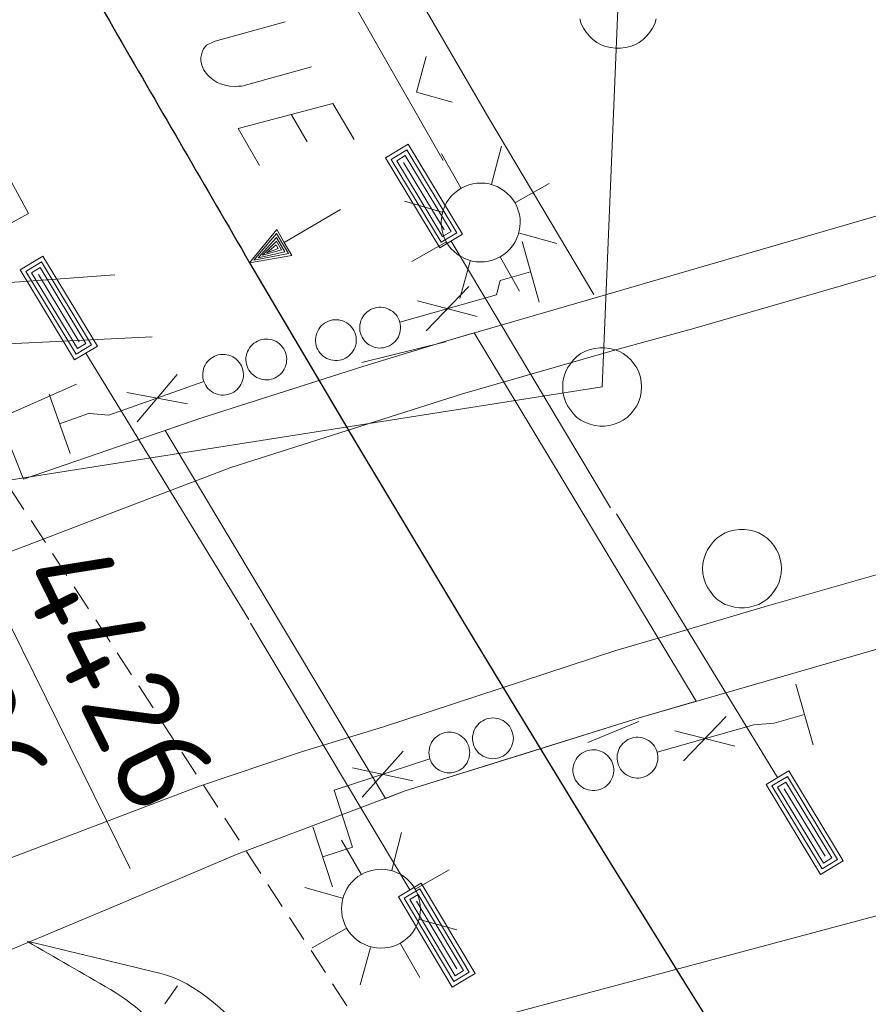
# Model space of a CAD drawing. Header units: metres. Extents: x 3425540 to 3446143, y 5432760 to 5444637.
# Tile 304 of 656: x 3440667 to 3440684, y 5438530 to 5438548. Entities that reach past the tile are written whole.
import ezdxf
from ezdxf.enums import TextEntityAlignment as Align

# ---------------------------------------------------------------- set-up
doc = ezdxf.new("R2010")
doc.units = ezdxf.units.M
doc.linetypes.add('DASHED', pattern=[0.75, 0.5, -0.25])
for name, color, linetype, lineweight in [('B_Bestand', 9, 'Continuous', 18), ('B_Böschung', 9, 'Continuous', 18), ('B_Flurgrenzen', 9, 'Continuous', 18), ('B_Gleisachse', 9, 'Continuous', 25), ('Bestand_Neu_Strecke 3443', 9, 'Continuous', 18)]:
    doc.layers.add(name, color=color, linetype=linetype, lineweight=lineweight)
doc.styles.get("Standard").update_dxf_attribs({"font": 'isocpeur.ttf'})

msp = doc.modelspace()

# ---------------------------------------------------------------- linework, layer by layer
at = {"layer": 'B_Bestand'}
for p, q in [((3440675.454, 5438545.703), (3440672.482, 5438550.915)), ((3440675.13, 5438547.685), (3440674.943, 5438547.003)), ((3440674.943, 5438547.003), (3440675.625, 5438546.816)), ((3440672.868, 5438546.061), (3440672.568, 5438546.574)), ((3440675.787, 5438545.185), (3440675.419, 5438545.832)), ((3440676.37, 5438545.258), (3440676.559, 5438545.977)), ((3440674.701, 5438545.669), (3440675.475, 5438544.39)), ((3440676.828, 5438544.907), (3440677.464, 5438545.269)), ((3440675.436, 5438544.727), (3440674.721, 5438544.932)), ((3440676.901, 5438544.324), (3440677.61, 5438544.129)), ((3440675.503, 5438544.154), (3440674.857, 5438543.786)), ((3440675.605, 5438544.174), (3440678.634, 5438539.106)), ((3440677.277, 5438543.014), (3440676.951, 5438544.169)), ((3440675.967, 5438543.793), (3440675.772, 5438543.084)), ((3440676.54, 5438543.86), (3440676.902, 5438543.224)), ((3440677.114, 5438543.591), (3440676.537, 5438543.429)), ((3440667.761, 5438543.541), (3440668.535, 5438542.262)), ((3440676.537, 5438543.428), (3440676.468, 5438543.155)), ((3440675.941, 5438543.314), (3440675.127, 5438542.47)), ((3440676.468, 5438543.155), (3440674.628, 5438542.636)), ((3440676.102, 5438542.745), (3440674.967, 5438543.039)), ((3440675.506, 5438542.273), (3440676.043, 5438542.429)), ((3440676.043, 5438542.429), (3440680.263, 5438535.431)), ((3440673.906, 5438541.87), (3440675.5, 5438542.263)), ((3440673.924, 5438541.79), (3440675.506, 5438542.273)), ((3440668.665, 5438542.046), (3440671.762, 5438536.988)), ((3440672.579, 5438541.361), (3440673.924, 5438541.79)), ((3440669.102, 5438540.867), (3440670.905, 5438541.506)), ((3440669.638, 5438540.744), (3440670.395, 5438541.638)), ((3440668.486, 5438541.455), (3440665.042, 5438539.936)), ((3440670.866, 5438540.814), (3440672.579, 5438541.361)), ((3440667.964, 5438541.268), (3440668.365, 5438540.137)), ((3440669.441, 5438541.301), (3440670.592, 5438541.082)), ((3440668.164, 5438540.702), (3440668.73, 5438540.903)), ((3440668.73, 5438540.902), (3440669.102, 5438540.867)), ((3440670.169, 5438540.574), (3440670.866, 5438540.814)), ((3440674.358, 5438533.587), (3440670.169, 5438540.574)), ((3440681.805, 5438533.982), (3440678.748, 5438538.994)), ((3440674.818, 5438531.848), (3440671.792, 5438536.917)), ((3440682.484, 5438534.603), (3440682.157, 5438535.758)), ((3440680.263, 5438535.431), (3440679.177, 5438535.117)), ((3440680.832, 5438535.145), (3440680.019, 5438534.301)), ((3440682.321, 5438535.18), (3440681.743, 5438535.017)), ((3440679.177, 5438535.117), (3440676.954, 5438534.422)), ((3440678.202, 5438534.649), (3440679.169, 5438535.05)), ((3440681.359, 5438534.987), (3440679.519, 5438534.466)), ((3440681.743, 5438535.017), (3440681.359, 5438534.987)), ((3440680.993, 5438534.577), (3440679.858, 5438534.869)), ((3440673.915, 5438533.608), (3440674.695, 5438534.483)), ((3440676.954, 5438534.422), (3440674.732, 5438533.728)), ((3440673.383, 5438533.745), (3440675.201, 5438534.337)), ((3440673.732, 5438534.169), (3440674.878, 5438533.921)), ((3440673.733, 5438532.663), (3440673.383, 5438533.744)), ((3440674.732, 5438533.728), (3440674.358, 5438533.587)), ((3440682.71, 5438532.487), (3440681.935, 5438533.766)), ((3440672.977, 5438533.048), (3440673.349, 5438531.907)), ((3440674.475, 5438532.221), (3440674.664, 5438532.94)), ((3440673.892, 5438532.148), (3440673.524, 5438532.795)), ((3440673.163, 5438532.478), (3440673.733, 5438532.663)), ((3440674.933, 5438531.87), (3440675.569, 5438532.232)), ((3440673.541, 5438531.69), (3440672.826, 5438531.895)), ((3440675.713, 5438530.347), (3440674.947, 5438531.632)), ((3440675.006, 5438531.287), (3440675.715, 5438531.092)), ((3440673.608, 5438531.117), (3440672.962, 5438530.749)), ((3440674.072, 5438530.756), (3440673.877, 5438530.047)), ((3440674.645, 5438530.823), (3440675.007, 5438530.187))]:
    msp.add_line(p, q, dxfattribs=at)
for points in [[(3440694.737, 5438547.873), (3440694.137, 5438555.554), (3440672.902, 5438552.392), (3440676.322, 5438546.511), (3440678.314, 5438543.163)], [(3440707.53, 5438550.438), (3440706.326, 5438550.082), (3440703.174, 5438549.18), (3440700.303, 5438548.349), (3440697.473, 5438547.542), (3440694.562, 5438546.682), (3440691.626, 5438545.826), (3440688.768, 5438545.003), (3440685.949, 5438544.185), (3440683.013, 5438543.327), (3440680.188, 5438542.511), (3440678.711, 5438542.1), (3440675.82, 5438541.27), (3440671.419, 5438539.876)], [(3440672.951, 5438547.488), (3440671.624, 5438547.121), (3440671.561, 5438547.117), (3440671.498, 5438547.112), (3440671.396, 5438547.118), (3440671.338, 5438547.134), (3440671.222, 5438547.164), (3440671.156, 5438547.191), (3440671.103, 5438547.226), (3440671.017, 5438547.29), (3440670.976, 5438547.332), (3440670.906, 5438547.422), (3440670.868, 5438547.515), (3440670.85, 5438547.602), (3440670.846, 5438547.666), (3440670.871, 5438547.762), (3440670.898, 5438547.828), (3440670.957, 5438547.895), (3440671.006, 5438547.924), (3440671.123, 5438547.976), (3440672.45, 5438548.343)], [(3440694.726, 5438547.857), (3440685.857, 5438545.28), (3440678.386, 5438543.11), (3440675.506, 5438542.273)], [(3440671.965, 5438545.614), (3440671.557, 5438546.311), (3440673.359, 5438546.792), (3440673.76, 5438546.108)], [(3440665.822, 5438543.74), (3440664.863, 5438545.494), (3440666.616, 5438546.454), (3440667.576, 5438544.7), (3440665.822, 5438543.74)], [(3440674.355, 5438545.755), (3440675.389, 5438544.044), (3440675.82, 5438544.305), (3440674.786, 5438546.015), (3440674.355, 5438545.755)], [(3440674.463, 5438545.728), (3440675.416, 5438544.152), (3440675.712, 5438544.331), (3440674.76, 5438545.907), (3440674.463, 5438545.728)], [(3440674.571, 5438545.701), (3440675.443, 5438544.26), (3440675.604, 5438544.358), (3440674.733, 5438545.799), (3440674.571, 5438545.701)], [(3440676.537, 5438543.876), (3440676.603, 5438543.918), (3440676.664, 5438543.967), (3440676.72, 5438544.022), (3440676.77, 5438544.083), (3440676.813, 5438544.149), (3440676.849, 5438544.218), (3440676.878, 5438544.291), (3440676.899, 5438544.367), (3440676.912, 5438544.445), (3440676.916, 5438544.523), (3440676.913, 5438544.601), (3440676.901, 5438544.679), (3440676.881, 5438544.755), (3440676.853, 5438544.829), (3440676.818, 5438544.899), (3440676.776, 5438544.965), (3440676.727, 5438545.026), (3440676.672, 5438545.082), (3440676.611, 5438545.132), (3440676.545, 5438545.175), (3440676.476, 5438545.211), (3440676.402, 5438545.24), (3440676.327, 5438545.26), (3440676.249, 5438545.273), (3440676.171, 5438545.278), (3440676.093, 5438545.274), (3440676.015, 5438545.263), (3440675.939, 5438545.243), (3440675.865, 5438545.215), (3440675.795, 5438545.18), (3440675.729, 5438545.138), (3440675.668, 5438545.088), (3440675.612, 5438545.033), (3440675.562, 5438544.973), (3440675.519, 5438544.907), (3440675.483, 5438544.837), (3440675.454, 5438544.764), (3440675.433, 5438544.689), (3440675.421, 5438544.611), (3440675.416, 5438544.533), (3440675.42, 5438544.454), (3440675.431, 5438544.377), (3440675.451, 5438544.301), (3440675.479, 5438544.227), (3440675.514, 5438544.157), (3440675.556, 5438544.091), (3440675.606, 5438544.03), (3440675.661, 5438543.974), (3440675.721, 5438543.924), (3440675.787, 5438543.881), (3440675.857, 5438543.845), (3440675.93, 5438543.816), (3440676.006, 5438543.795), (3440676.083, 5438543.782), (3440676.161, 5438543.778), (3440676.24, 5438543.782), (3440676.317, 5438543.793), (3440676.393, 5438543.813), (3440676.467, 5438543.841), (3440676.537, 5438543.876)], [(3440673.5, 5438544.773), (3440672.434, 5438544.149), (3440672.29, 5438544.393), (3440671.775, 5438543.763), (3440672.577, 5438543.904), (3440672.434, 5438544.149)], [(3440672.511, 5438543.939), (3440672.288, 5438544.319), (3440671.856, 5438543.811), (3440672.511, 5438543.939)], [(3440672.445, 5438543.973), (3440672.286, 5438544.245), (3440671.938, 5438543.858), (3440672.445, 5438543.973)], [(3440672.38, 5438544.008), (3440672.284, 5438544.171), (3440672.019, 5438543.906), (3440672.38, 5438544.008)], [(3440662.942, 5438544.033), (3440663.598, 5438543.121), (3440669.211, 5438543.536)], [(3440672.318, 5438544.035), (3440672.278, 5438544.103), (3440672.101, 5438543.954), (3440672.318, 5438544.035)], [(3440667.415, 5438543.626), (3440668.45, 5438541.916), (3440668.881, 5438542.177), (3440667.846, 5438543.887), (3440667.415, 5438543.626)], [(3440667.523, 5438543.6), (3440668.477, 5438542.024), (3440668.773, 5438542.203), (3440667.82, 5438543.779), (3440667.523, 5438543.6)], [(3440669.923, 5438542.353), (3440665.486, 5438542.139), (3440662.853, 5438542.159), (3440662.002, 5438543.57)], [(3440667.631, 5438543.573), (3440668.503, 5438542.132), (3440668.665, 5438542.23), (3440667.793, 5438543.671), (3440667.631, 5438543.573)], [(3440674.149, 5438542.903), (3440674.111, 5438542.89), (3440674.074, 5438542.874), (3440674.039, 5438542.853), (3440674.006, 5438542.828), (3440673.977, 5438542.801), (3440673.95, 5438542.771), (3440673.926, 5438542.737), (3440673.907, 5438542.702), (3440673.891, 5438542.665), (3440673.879, 5438542.626), (3440673.871, 5438542.586), (3440673.867, 5438542.546), (3440673.868, 5438542.505), (3440673.872, 5438542.465), (3440673.881, 5438542.425), (3440673.894, 5438542.387), (3440673.912, 5438542.35), (3440673.932, 5438542.315), (3440673.956, 5438542.283), (3440673.984, 5438542.253), (3440674.015, 5438542.226), (3440674.048, 5438542.203), (3440674.083, 5438542.183), (3440674.12, 5438542.167), (3440674.159, 5438542.155), (3440674.198, 5438542.147), (3440674.239, 5438542.143), (3440674.28, 5438542.144), (3440674.32, 5438542.149), (3440674.359, 5438542.158), (3440674.398, 5438542.171), (3440674.435, 5438542.188), (3440674.469, 5438542.208), (3440674.502, 5438542.233), (3440674.532, 5438542.26), (3440674.558, 5438542.291), (3440674.582, 5438542.324), (3440674.602, 5438542.359), (3440674.618, 5438542.396), (3440674.63, 5438542.435), (3440674.638, 5438542.475), (3440674.642, 5438542.515), (3440674.641, 5438542.556), (3440674.636, 5438542.596), (3440674.627, 5438542.636), (3440674.614, 5438542.674), (3440674.597, 5438542.711), (3440674.577, 5438542.746), (3440674.552, 5438542.778), (3440674.525, 5438542.808), (3440674.494, 5438542.835), (3440674.461, 5438542.858), (3440674.426, 5438542.878), (3440674.388, 5438542.894), (3440674.35, 5438542.906), (3440674.31, 5438542.914), (3440674.269, 5438542.918), (3440674.229, 5438542.917), (3440674.189, 5438542.912), (3440674.149, 5438542.903)], [(3440673.31, 5438542.667), (3440673.272, 5438542.654), (3440673.235, 5438542.637), (3440673.2, 5438542.616), (3440673.167, 5438542.592), (3440673.137, 5438542.564), (3440673.111, 5438542.534), (3440673.087, 5438542.501), (3440673.068, 5438542.465), (3440673.052, 5438542.428), (3440673.039, 5438542.389), (3440673.032, 5438542.349), (3440673.028, 5438542.309), (3440673.029, 5438542.269), (3440673.033, 5438542.228), (3440673.042, 5438542.188), (3440673.055, 5438542.15), (3440673.072, 5438542.113), (3440673.093, 5438542.078), (3440673.117, 5438542.046), (3440673.145, 5438542.016), (3440673.175, 5438541.989), (3440673.209, 5438541.966), (3440673.244, 5438541.946), (3440673.281, 5438541.93), (3440673.32, 5438541.918), (3440673.359, 5438541.91), (3440673.4, 5438541.907), (3440673.441, 5438541.907), (3440673.481, 5438541.912), (3440673.52, 5438541.921), (3440673.559, 5438541.934), (3440673.595, 5438541.951), (3440673.631, 5438541.972), (3440673.663, 5438541.996), (3440673.693, 5438542.024), (3440673.719, 5438542.054), (3440673.743, 5438542.087), (3440673.763, 5438542.122), (3440673.779, 5438542.16), (3440673.791, 5438542.199), (3440673.799, 5438542.238), (3440673.802, 5438542.279), (3440673.802, 5438542.319), (3440673.797, 5438542.359), (3440673.788, 5438542.399), (3440673.775, 5438542.438), (3440673.758, 5438542.474), (3440673.737, 5438542.509), (3440673.713, 5438542.542), (3440673.686, 5438542.571), (3440673.655, 5438542.598), (3440673.622, 5438542.622), (3440673.586, 5438542.641), (3440673.549, 5438542.657), (3440673.511, 5438542.669), (3440673.471, 5438542.677), (3440673.431, 5438542.681), (3440673.39, 5438542.68), (3440673.349, 5438542.676), (3440673.31, 5438542.667)], [(3440672.222, 5438541.561), (3440672.259, 5438541.577), (3440672.295, 5438541.596), (3440672.328, 5438541.619), (3440672.359, 5438541.645), (3440672.387, 5438541.675), (3440672.411, 5438541.707), (3440672.433, 5438541.741), (3440672.45, 5438541.778), (3440672.464, 5438541.816), (3440672.473, 5438541.856), (3440672.478, 5438541.896), (3440672.48, 5438541.937), (3440672.476, 5438541.977), (3440672.469, 5438542.017), (3440672.458, 5438542.056), (3440672.442, 5438542.093), (3440672.422, 5438542.129), (3440672.4, 5438542.162), (3440672.373, 5438542.193), (3440672.344, 5438542.221), (3440672.312, 5438542.246), (3440672.277, 5438542.267), (3440672.24, 5438542.284), (3440672.202, 5438542.298), (3440672.163, 5438542.307), (3440672.123, 5438542.313), (3440672.082, 5438542.314), (3440672.042, 5438542.31), (3440672.002, 5438542.303), (3440671.963, 5438542.292), (3440671.926, 5438542.276), (3440671.89, 5438542.257), (3440671.856, 5438542.234), (3440671.825, 5438542.207), (3440671.798, 5438542.178), (3440671.773, 5438542.146), (3440671.752, 5438542.111), (3440671.734, 5438542.075), (3440671.721, 5438542.037), (3440671.711, 5438541.997), (3440671.706, 5438541.957), (3440671.705, 5438541.916), (3440671.708, 5438541.876), (3440671.715, 5438541.836), (3440671.727, 5438541.797), (3440671.742, 5438541.759), (3440671.762, 5438541.724), (3440671.785, 5438541.69), (3440671.811, 5438541.66), (3440671.84, 5438541.632), (3440671.873, 5438541.607), (3440671.907, 5438541.586), (3440671.944, 5438541.568), (3440671.982, 5438541.555), (3440672.022, 5438541.545), (3440672.062, 5438541.54), (3440672.102, 5438541.539), (3440672.143, 5438541.542), (3440672.183, 5438541.55), (3440672.222, 5438541.561)], [(3440671.4, 5438541.27), (3440671.437, 5438541.286), (3440671.473, 5438541.305), (3440671.506, 5438541.328), (3440671.537, 5438541.354), (3440671.565, 5438541.384), (3440671.59, 5438541.416), (3440671.611, 5438541.45), (3440671.628, 5438541.487), (3440671.642, 5438541.525), (3440671.651, 5438541.565), (3440671.657, 5438541.605), (3440671.658, 5438541.646), (3440671.654, 5438541.686), (3440671.647, 5438541.726), (3440671.636, 5438541.765), (3440671.62, 5438541.802), (3440671.601, 5438541.838), (3440671.578, 5438541.871), (3440671.552, 5438541.902), (3440671.522, 5438541.93), (3440671.49, 5438541.955), (3440671.455, 5438541.976), (3440671.419, 5438541.993), (3440671.38, 5438542.007), (3440671.341, 5438542.016), (3440671.301, 5438542.022), (3440671.26, 5438542.023), (3440671.22, 5438542.019), (3440671.18, 5438542.012), (3440671.141, 5438542), (3440671.104, 5438541.985), (3440671.068, 5438541.966), (3440671.035, 5438541.943), (3440671.003, 5438541.916), (3440670.976, 5438541.887), (3440670.951, 5438541.855), (3440670.93, 5438541.82), (3440670.912, 5438541.784), (3440670.899, 5438541.746), (3440670.889, 5438541.706), (3440670.884, 5438541.666), (3440670.883, 5438541.625), (3440670.886, 5438541.585), (3440670.893, 5438541.545), (3440670.905, 5438541.506), (3440670.921, 5438541.468), (3440670.94, 5438541.433), (3440670.963, 5438541.399), (3440670.989, 5438541.369), (3440671.018, 5438541.341), (3440671.051, 5438541.316), (3440671.086, 5438541.295), (3440671.122, 5438541.277), (3440671.16, 5438541.264), (3440671.2, 5438541.254), (3440671.24, 5438541.249), (3440671.281, 5438541.248), (3440671.321, 5438541.251), (3440671.361, 5438541.259), (3440671.4, 5438541.27)], [(3440673.924, 5438541.79), (3440670.866, 5438540.814), (3440667.475, 5438539.649), (3440667.082, 5438540.637), (3440664.238, 5438539.522), (3440657.966, 5438537.033)], [(3440679.177, 5438535.117), (3440689.685, 5438538.151), (3440697.734, 5438540.398)], [(3440671.419, 5438539.876), (3440669.34, 5438539.08), (3440667.47, 5438538.368), (3440663.894, 5438537.03), (3440660.322, 5438535.727), (3440657.031, 5438534.479), (3440653.787, 5438533.266), (3440650.585, 5438532.074), (3440646.903, 5438530.681), (3440643.595, 5438529.44), (3440640.313, 5438528.17), (3440637.003, 5438526.859), (3440633.795, 5438525.527), (3440630.501, 5438524.132), (3440627.3, 5438522.784), (3440623.769, 5438521.289), (3440620.921, 5438520.077), (3440617.543, 5438518.651), (3440614.634, 5438517.435), (3440612.57, 5438516.57)], [(3440674.317, 5438534.949), (3440678.737, 5438536.397), (3440679.674, 5438536.672), (3440681.596, 5438537.236), (3440684.479, 5438538.063)], [(3440647.447, 5438525.004), (3440648.882, 5438525.526), (3440652.738, 5438526.974), (3440655.904, 5438528.174), (3440658.973, 5438529.324), (3440662.386, 5438530.634), (3440665.799, 5438531.914), (3440670.824, 5438533.816), (3440672.758, 5438534.47), (3440674.317, 5438534.949)], [(3440655.942, 5438525.989), (3440663.808, 5438529.279), (3440669.318, 5438531.584), (3440671.538, 5438532.526), (3440674.732, 5438533.728), (3440679.177, 5438535.117)], [(3440676.519, 5438534.359), (3440676.557, 5438534.374), (3440676.593, 5438534.392), (3440676.627, 5438534.414), (3440676.659, 5438534.44), (3440676.687, 5438534.469), (3440676.713, 5438534.5), (3440676.735, 5438534.534), (3440676.753, 5438534.57), (3440676.767, 5438534.608), (3440676.778, 5438534.648), (3440676.784, 5438534.688), (3440676.787, 5438534.728), (3440676.784, 5438534.768), (3440676.778, 5438534.809), (3440676.767, 5438534.848), (3440676.753, 5438534.886), (3440676.734, 5438534.922), (3440676.712, 5438534.956), (3440676.686, 5438534.987), (3440676.658, 5438535.016), (3440676.626, 5438535.041), (3440676.592, 5438535.064), (3440676.556, 5438535.082), (3440676.518, 5438535.096), (3440676.479, 5438535.107), (3440676.439, 5438535.113), (3440676.398, 5438535.115), (3440676.358, 5438535.113), (3440676.318, 5438535.107), (3440676.279, 5438535.096), (3440676.241, 5438535.081), (3440676.205, 5438535.063), (3440676.171, 5438535.041), (3440676.139, 5438535.015), (3440676.111, 5438534.987), (3440676.085, 5438534.955), (3440676.063, 5438534.921), (3440676.045, 5438534.885), (3440676.03, 5438534.847), (3440676.02, 5438534.808), (3440676.013, 5438534.768), (3440676.011, 5438534.727), (3440676.013, 5438534.687), (3440676.02, 5438534.647), (3440676.03, 5438534.607), (3440676.045, 5438534.57), (3440676.063, 5438534.534), (3440676.085, 5438534.5), (3440676.111, 5438534.468), (3440676.14, 5438534.44), (3440676.172, 5438534.414), (3440676.206, 5438534.392), (3440676.242, 5438534.374), (3440676.28, 5438534.359), (3440676.319, 5438534.349), (3440676.359, 5438534.342), (3440676.399, 5438534.34), (3440676.44, 5438534.342), (3440676.48, 5438534.349), (3440676.519, 5438534.359)], [(3440675.69, 5438534.089), (3440675.728, 5438534.104), (3440675.764, 5438534.122), (3440675.798, 5438534.144), (3440675.83, 5438534.17), (3440675.858, 5438534.199), (3440675.884, 5438534.23), (3440675.906, 5438534.264), (3440675.924, 5438534.3), (3440675.938, 5438534.338), (3440675.949, 5438534.378), (3440675.956, 5438534.418), (3440675.958, 5438534.458), (3440675.955, 5438534.498), (3440675.949, 5438534.538), (3440675.938, 5438534.578), (3440675.924, 5438534.616), (3440675.905, 5438534.652), (3440675.883, 5438534.686), (3440675.858, 5438534.717), (3440675.829, 5438534.746), (3440675.797, 5438534.771), (3440675.763, 5438534.794), (3440675.727, 5438534.812), (3440675.689, 5438534.826), (3440675.65, 5438534.837), (3440675.61, 5438534.843), (3440675.569, 5438534.845), (3440675.529, 5438534.843), (3440675.489, 5438534.836), (3440675.45, 5438534.826), (3440675.412, 5438534.811), (3440675.376, 5438534.793), (3440675.342, 5438534.771), (3440675.31, 5438534.745), (3440675.282, 5438534.717), (3440675.256, 5438534.685), (3440675.234, 5438534.651), (3440675.216, 5438534.615), (3440675.201, 5438534.577), (3440675.191, 5438534.538), (3440675.184, 5438534.498), (3440675.182, 5438534.457), (3440675.184, 5438534.417), (3440675.191, 5438534.377), (3440675.202, 5438534.337), (3440675.216, 5438534.3), (3440675.234, 5438534.263), (3440675.257, 5438534.23), (3440675.282, 5438534.198), (3440675.311, 5438534.17), (3440675.343, 5438534.144), (3440675.377, 5438534.122), (3440675.413, 5438534.103), (3440675.451, 5438534.089), (3440675.49, 5438534.079), (3440675.53, 5438534.072), (3440675.57, 5438534.07), (3440675.611, 5438534.072), (3440675.651, 5438534.079), (3440675.69, 5438534.089)], [(3440679.04, 5438534.733), (3440679.002, 5438534.72), (3440678.965, 5438534.703), (3440678.93, 5438534.683), (3440678.897, 5438534.658), (3440678.868, 5438534.631), (3440678.841, 5438534.6), (3440678.817, 5438534.567), (3440678.798, 5438534.532), (3440678.782, 5438534.494), (3440678.77, 5438534.455), (3440678.762, 5438534.416), (3440678.758, 5438534.375), (3440678.759, 5438534.335), (3440678.763, 5438534.295), (3440678.772, 5438534.255), (3440678.786, 5438534.216), (3440678.803, 5438534.18), (3440678.823, 5438534.145), (3440678.847, 5438534.112), (3440678.875, 5438534.083), (3440678.906, 5438534.056), (3440678.939, 5438534.032), (3440678.974, 5438534.013), (3440679.012, 5438533.997), (3440679.05, 5438533.985), (3440679.09, 5438533.977), (3440679.131, 5438533.973), (3440679.171, 5438533.974), (3440679.211, 5438533.979), (3440679.251, 5438533.988), (3440679.289, 5438534.001), (3440679.326, 5438534.018), (3440679.361, 5438534.038), (3440679.394, 5438534.063), (3440679.423, 5438534.09), (3440679.45, 5438534.121), (3440679.473, 5438534.154), (3440679.493, 5438534.189), (3440679.509, 5438534.227), (3440679.521, 5438534.266), (3440679.529, 5438534.305), (3440679.533, 5438534.346), (3440679.532, 5438534.386), (3440679.527, 5438534.426), (3440679.518, 5438534.466), (3440679.505, 5438534.505), (3440679.488, 5438534.541), (3440679.468, 5438534.576), (3440679.443, 5438534.609), (3440679.416, 5438534.638), (3440679.385, 5438534.665), (3440679.352, 5438534.689), (3440679.316, 5438534.708), (3440679.279, 5438534.724), (3440679.241, 5438534.736), (3440679.201, 5438534.744), (3440679.16, 5438534.748), (3440679.12, 5438534.747), (3440679.079, 5438534.742), (3440679.04, 5438534.733)], [(3440678.201, 5438534.496), (3440678.163, 5438534.483), (3440678.126, 5438534.466), (3440678.091, 5438534.445), (3440678.058, 5438534.421), (3440678.029, 5438534.393), (3440678.002, 5438534.363), (3440677.979, 5438534.33), (3440677.959, 5438534.294), (3440677.943, 5438534.257), (3440677.931, 5438534.218), (3440677.923, 5438534.178), (3440677.919, 5438534.138), (3440677.92, 5438534.098), (3440677.925, 5438534.057), (3440677.934, 5438534.017), (3440677.947, 5438533.979), (3440677.964, 5438533.942), (3440677.984, 5438533.908), (3440678.009, 5438533.875), (3440678.036, 5438533.845), (3440678.067, 5438533.819), (3440678.1, 5438533.795), (3440678.135, 5438533.775), (3440678.173, 5438533.759), (3440678.211, 5438533.748), (3440678.251, 5438533.74), (3440678.292, 5438533.736), (3440678.332, 5438533.737), (3440678.372, 5438533.741), (3440678.412, 5438533.75), (3440678.45, 5438533.763), (3440678.487, 5438533.78), (3440678.522, 5438533.801), (3440678.555, 5438533.825), (3440678.584, 5438533.853), (3440678.611, 5438533.883), (3440678.634, 5438533.917), (3440678.654, 5438533.952), (3440678.67, 5438533.989), (3440678.682, 5438534.028), (3440678.69, 5438534.068), (3440678.694, 5438534.108), (3440678.693, 5438534.149), (3440678.688, 5438534.189), (3440678.679, 5438534.229), (3440678.666, 5438534.267), (3440678.649, 5438534.304), (3440678.629, 5438534.339), (3440678.604, 5438534.371), (3440678.577, 5438534.401), (3440678.546, 5438534.428), (3440678.513, 5438534.451), (3440678.477, 5438534.471), (3440678.44, 5438534.487), (3440678.402, 5438534.499), (3440678.362, 5438534.507), (3440678.322, 5438534.51), (3440678.281, 5438534.51), (3440678.24, 5438534.505), (3440678.201, 5438534.496)], [(3440683.056, 5438532.402), (3440682.02, 5438534.112), (3440681.59, 5438533.851), (3440682.625, 5438532.141), (3440683.056, 5438532.402)], [(3440682.948, 5438532.429), (3440681.994, 5438534.004), (3440681.698, 5438533.825), (3440682.652, 5438532.25), (3440682.948, 5438532.429)], [(3440682.84, 5438532.456), (3440681.967, 5438533.896), (3440681.806, 5438533.798), (3440682.678, 5438532.358), (3440682.84, 5438532.456)], [(3440674.642, 5438530.839), (3440674.708, 5438530.881), (3440674.769, 5438530.93), (3440674.825, 5438530.985), (3440674.875, 5438531.046), (3440674.918, 5438531.112), (3440674.954, 5438531.181), (3440674.983, 5438531.254), (3440675.004, 5438531.33), (3440675.017, 5438531.408), (3440675.021, 5438531.486), (3440675.018, 5438531.564), (3440675.006, 5438531.642), (3440674.986, 5438531.718), (3440674.958, 5438531.792), (3440674.923, 5438531.862), (3440674.881, 5438531.928), (3440674.832, 5438531.989), (3440674.777, 5438532.045), (3440674.716, 5438532.095), (3440674.65, 5438532.138), (3440674.581, 5438532.174), (3440674.507, 5438532.203), (3440674.432, 5438532.223), (3440674.354, 5438532.236), (3440674.276, 5438532.241), (3440674.198, 5438532.237), (3440674.12, 5438532.226), (3440674.044, 5438532.206), (3440673.97, 5438532.178), (3440673.9, 5438532.143), (3440673.834, 5438532.101), (3440673.773, 5438532.051), (3440673.717, 5438531.996), (3440673.667, 5438531.936), (3440673.624, 5438531.87), (3440673.588, 5438531.8), (3440673.559, 5438531.727), (3440673.538, 5438531.652), (3440673.526, 5438531.574), (3440673.521, 5438531.496), (3440673.525, 5438531.417), (3440673.536, 5438531.34), (3440673.556, 5438531.264), (3440673.584, 5438531.19), (3440673.619, 5438531.12), (3440673.661, 5438531.054), (3440673.711, 5438530.993), (3440673.766, 5438530.937), (3440673.826, 5438530.887), (3440673.892, 5438530.844), (3440673.962, 5438530.808), (3440674.035, 5438530.779), (3440674.111, 5438530.758), (3440674.188, 5438530.745), (3440674.266, 5438530.741), (3440674.345, 5438530.745), (3440674.422, 5438530.756), (3440674.498, 5438530.776), (3440674.572, 5438530.804), (3440674.642, 5438530.839)], [(3440676.058, 5438530.26), (3440675.034, 5438531.977), (3440674.602, 5438531.719), (3440675.625, 5438530.002), (3440676.058, 5438530.26)], [(3440675.95, 5438530.287), (3440675.007, 5438531.869), (3440674.71, 5438531.692), (3440675.653, 5438530.11), (3440675.95, 5438530.287)], [(3440675.842, 5438530.314), (3440674.98, 5438531.761), (3440674.817, 5438531.664), (3440675.68, 5438530.218), (3440675.842, 5438530.314)]]:
    msp.add_lwpolyline(points, dxfattribs=at)
at = {"layer": 'B_Böschung'}
msp.add_line((3440670.404, 5438530.028), (3440670.163, 5438529.685), dxfattribs=at)
for points, knots in [([(3440667.552, 5438530.871), (3440668.388, 5438530.671), (3440669.225, 5438530.47), (3440670.061, 5438530.269), (3440670.797, 5438530.093), (3440671.346, 5438529.471), (3440671.919, 5438528.963), (3440672.411, 5438528.527), (3440672.895, 5438528.101), (3440673.324, 5438527.607), (3440674.187, 5438526.614), (3440675.028, 5438525.614), (3440675.784, 5438524.544), (3440677.352, 5438522.325), (3440678.912, 5438520.103), (3440680.453, 5438517.866), (3440682.536, 5438514.842), (3440684.619, 5438511.819), (3440686.677, 5438508.777), (3440687.966, 5438506.871), (3440689.152, 5438504.897), (3440690.433, 5438502.985), (3440692.42, 5438500.018), (3440694.433, 5438497.068), (3440696.557, 5438494.198), (3440699.084, 5438490.785), (3440701.619, 5438487.379), (3440704.166, 5438483.981)], [0, 0, 0, 0, 0.042825, 0.042825, 0.042825, 0.08052, 0.08052, 0.08052, 0.112929, 0.112929, 0.112929, 0.178133, 0.178133, 0.178133, 0.313375, 0.313375, 0.313375, 0.496211, 0.496211, 0.496211, 0.610788, 0.610788, 0.610788, 0.788557, 0.788557, 0.788557, 1, 1, 1, 1]), ([(3440667.552, 5438530.871), (3440668.078, 5438530.566), (3440668.605, 5438530.261), (3440669.131, 5438529.955), (3440669.665, 5438529.646), (3440670.087, 5438529.178), (3440670.536, 5438528.75), (3440671.044, 5438528.266), (3440671.532, 5438527.775), (3440671.992, 5438527.243), (3440672.876, 5438526.221), (3440673.712, 5438525.163), (3440674.351, 5438523.979), (3440674.907, 5438522.95), (3440675.405, 5438521.894), (3440675.958, 5438520.866), (3440677.374, 5438518.235), (3440678.836, 5438515.628), (3440680.225, 5438512.982), (3440681.394, 5438510.754), (3440682.521, 5438508.503), (3440683.682, 5438506.27), (3440684.556, 5438504.59), (3440685.444, 5438502.917), (3440686.343, 5438501.249), (3440687.336, 5438499.406), (3440688.384, 5438497.595), (3440689.505, 5438495.826), (3440690.619, 5438494.069), (3440691.84, 5438492.383), (3440692.958, 5438490.629), (3440694.256, 5438488.593), (3440695.519, 5438486.535), (3440696.824, 5438484.503), (3440697.891, 5438482.842), (3440698.95, 5438481.176), (3440700.055, 5438479.54)], [0, 0, 0, 0, 0.029836, 0.029836, 0.029836, 0.060089, 0.060089, 0.060089, 0.094339, 0.094339, 0.094339, 0.160162, 0.160162, 0.160162, 0.217422, 0.217422, 0.217422, 0.363945, 0.363945, 0.363945, 0.487345, 0.487345, 0.487345, 0.580224, 0.580224, 0.580224, 0.682827, 0.682827, 0.682827, 0.784809, 0.784809, 0.784809, 0.903207, 0.903207, 0.903207, 1, 1, 1, 1])]:
    msp.add_open_spline(points, degree=3, knots=knots, dxfattribs=at)
at = {"layer": 'B_Flurgrenzen'}
for p, q in [((3440678.775, 5438548.582), (3440678.474, 5438541.405)), ((3440662.112, 5438538.835), (3440678.474, 5438541.405)), ((3440666.516, 5438538.311), (3440669.502, 5438532.257)), ((3440666.608, 5438526.8), (3440685.674, 5438531.884))]:
    msp.add_line(p, q, dxfattribs=at)
for points in [[(3440678.049, 5438548.399), (3440678.078, 5438548.304), (3440678.119, 5438548.222), (3440678.173, 5438548.145), (3440678.232, 5438548.068), (3440678.297, 5438548.003), (3440678.373, 5438547.95), (3440678.456, 5438547.903), (3440678.545, 5438547.873), (3440678.633, 5438547.85), (3440678.728, 5438547.838), (3440678.822, 5438547.838), (3440678.917, 5438547.85), (3440679.005, 5438547.873), (3440679.094, 5438547.903), (3440679.177, 5438547.95), (3440679.253, 5438548.003), (3440679.318, 5438548.068), (3440679.377, 5438548.145), (3440679.431, 5438548.222), (3440679.472, 5438548.304), (3440679.501, 5438548.399)], [(3440679.224, 5438541.405), (3440679.218, 5438541.499), (3440679.2, 5438541.588), (3440679.171, 5438541.683), (3440679.13, 5438541.765), (3440679.076, 5438541.842), (3440679.017, 5438541.919), (3440678.952, 5438541.984), (3440678.876, 5438542.037), (3440678.793, 5438542.084), (3440678.704, 5438542.114), (3440678.616, 5438542.137), (3440678.521, 5438542.149), (3440678.427, 5438542.149), (3440678.332, 5438542.137), (3440678.244, 5438542.114), (3440678.155, 5438542.084), (3440678.072, 5438542.037), (3440677.996, 5438541.984), (3440677.931, 5438541.919), (3440677.872, 5438541.842), (3440677.818, 5438541.765), (3440677.777, 5438541.683), (3440677.748, 5438541.588), (3440677.73, 5438541.499), (3440677.724, 5438541.405), (3440677.73, 5438541.311), (3440677.748, 5438541.222), (3440677.777, 5438541.127), (3440677.818, 5438541.045), (3440677.872, 5438540.968), (3440677.931, 5438540.891), (3440677.996, 5438540.826), (3440678.072, 5438540.773), (3440678.155, 5438540.726), (3440678.244, 5438540.696), (3440678.332, 5438540.673), (3440678.427, 5438540.661), (3440678.521, 5438540.661), (3440678.616, 5438540.673), (3440678.704, 5438540.696), (3440678.793, 5438540.726), (3440678.876, 5438540.773), (3440678.952, 5438540.826), (3440679.017, 5438540.891), (3440679.076, 5438540.968), (3440679.13, 5438541.045), (3440679.171, 5438541.127), (3440679.2, 5438541.222), (3440679.218, 5438541.311), (3440679.224, 5438541.405)], [(3440681.882, 5438537.952), (3440681.876, 5438538.046), (3440681.858, 5438538.135), (3440681.829, 5438538.23), (3440681.788, 5438538.312), (3440681.734, 5438538.389), (3440681.675, 5438538.466), (3440681.61, 5438538.531), (3440681.534, 5438538.584), (3440681.451, 5438538.631), (3440681.362, 5438538.661), (3440681.274, 5438538.684), (3440681.179, 5438538.696), (3440681.085, 5438538.696), (3440680.99, 5438538.684), (3440680.902, 5438538.661), (3440680.813, 5438538.631), (3440680.73, 5438538.584), (3440680.654, 5438538.531), (3440680.589, 5438538.466), (3440680.53, 5438538.389), (3440680.476, 5438538.312), (3440680.435, 5438538.23), (3440680.406, 5438538.135), (3440680.388, 5438538.046), (3440680.382, 5438537.952), (3440680.388, 5438537.858), (3440680.406, 5438537.769), (3440680.435, 5438537.674), (3440680.476, 5438537.592), (3440680.53, 5438537.515), (3440680.589, 5438537.438), (3440680.654, 5438537.373), (3440680.73, 5438537.32), (3440680.813, 5438537.273), (3440680.902, 5438537.243), (3440680.99, 5438537.22), (3440681.085, 5438537.208), (3440681.179, 5438537.208), (3440681.274, 5438537.22), (3440681.362, 5438537.243), (3440681.451, 5438537.273), (3440681.534, 5438537.32), (3440681.61, 5438537.373), (3440681.675, 5438537.438), (3440681.734, 5438537.515), (3440681.788, 5438537.592), (3440681.829, 5438537.674), (3440681.858, 5438537.769), (3440681.876, 5438537.858), (3440681.882, 5438537.952)]]:
    msp.add_lwpolyline(points, dxfattribs=at)
at = {"layer": 'B_Gleisachse'}
msp.add_arc((3441179.11, 5438841.029), 588.01, 210.367653, 243.341249, dxfattribs=at)
msp.add_open_spline([(3440607.248, 5438679.102), (3440607.901, 5438677.569), (3440608.553, 5438676.035), (3440609.206, 5438674.501), (3440610.512, 5438671.433), (3440611.821, 5438668.367), (3440613.13, 5438665.3), (3440614.439, 5438662.234), (3440615.753, 5438659.169), (3440617.068, 5438656.105), (3440618.383, 5438653.041), (3440619.707, 5438649.981), (3440621.033, 5438646.921), (3440622.359, 5438643.862), (3440623.694, 5438640.807), (3440625.034, 5438637.753), (3440626.373, 5438634.7), (3440627.724, 5438631.651), (3440629.081, 5438628.605), (3440630.438, 5438625.559), (3440631.808, 5438622.52), (3440633.186, 5438619.483), (3440634.564, 5438616.447), (3440635.956, 5438613.417), (3440637.358, 5438610.391), (3440638.76, 5438607.366), (3440640.178, 5438604.348), (3440641.607, 5438601.335), (3440643.036, 5438598.322), (3440644.484, 5438595.318), (3440645.944, 5438592.32), (3440647.404, 5438589.322), (3440648.883, 5438586.334), (3440650.377, 5438583.353), (3440651.871, 5438580.372), (3440653.385, 5438577.402), (3440654.916, 5438574.439), (3440656.447, 5438571.477), (3440658, 5438568.527), (3440659.571, 5438565.585), (3440661.142, 5438562.644), (3440662.734, 5438559.714), (3440664.352, 5438556.798), (3440665.97, 5438553.883), (3440667.593, 5438550.97), (3440669.266, 5438548.086), (3440670.102, 5438546.645), (3440670.939, 5438545.203), (3440671.775, 5438543.761)], degree=3, knots=[0, 0, 0, 0, 0.033325, 0.033325, 0.033325, 0.099991, 0.099991, 0.099991, 0.166657, 0.166657, 0.166657, 0.233326, 0.233326, 0.233326, 0.299993, 0.299993, 0.299993, 0.366661, 0.366661, 0.366661, 0.433329, 0.433329, 0.433329, 0.499999, 0.499999, 0.499999, 0.566668, 0.566668, 0.566668, 0.633342, 0.633342, 0.633342, 0.700008, 0.700008, 0.700008, 0.766676, 0.766676, 0.766676, 0.833344, 0.833344, 0.833344, 0.900014, 0.900014, 0.900014, 0.966676, 0.966676, 0.966676, 1, 1, 1, 1], dxfattribs=at)
at = {"layer": 'Bestand_Neu_Strecke 3443', "linetype": 'DASHED', "flags": 128}
msp.add_lwpolyline([(3440663.121, 5438545.78), (3440676.367, 5438525.433)], dxfattribs=at)

# ---------------------------------------------------------------- texts
at = {"layer": 'B_Flurgrenzen'}
msp.add_text('4426', height=1.8, rotation=296.2583, dxfattribs=at).set_placement((3440668.459, 5438535.506), align=Align.CENTER)
msp.add_text('26', height=1.8, rotation=296.2583, dxfattribs=at).set_placement((3440667.56, 5438535.064), align=Align.TOP_CENTER)

doc.saveas('drawing.dxf')
